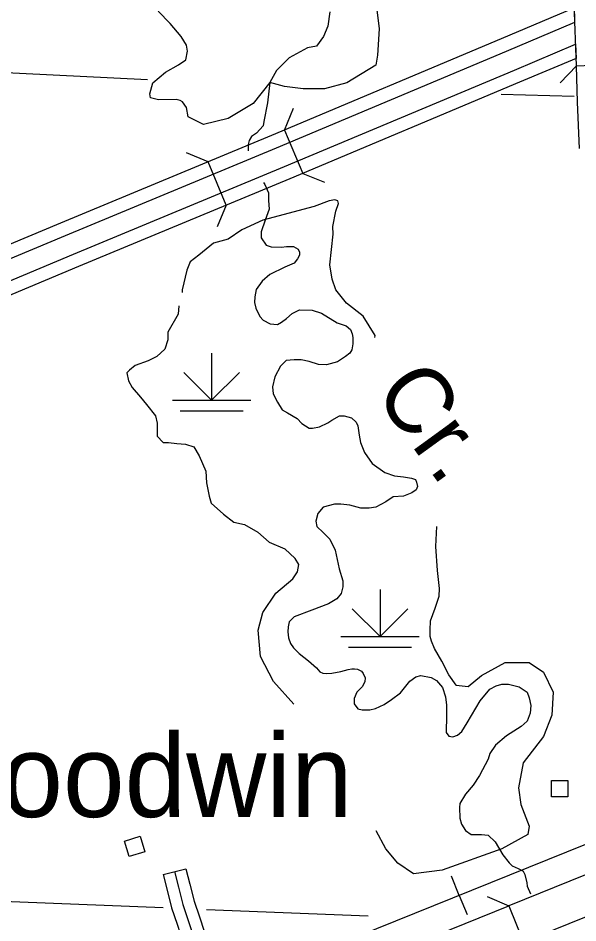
# Model space of a CAD drawing. Extents: x 1084508 to 1142749, y 1057638 to 1093403.
# Drawn here: x 1117857 to 1118976, y 1081101 to 1082911 of the extents above; entities that cross this region are included whole.
import ezdxf

# ---------------------------------------------------------------- set-up
doc = ezdxf.new("R2010")
doc.units = 0
for name, color, linetype in [('Level 15', 7, 'Continuous'), ('Level 19', 7, 'Continuous'), ('Level 24', 7, 'Continuous'), ('Level 31', 7, 'Continuous'), ('Level 32', 7, 'Continuous'), ('Level 35', 7, 'Continuous'), ('Level 37', 7, 'Continuous'), ('Level 38', 7, 'Continuous'), ('Level 39', 7, 'Continuous'), ('Level 40', 7, 'Continuous'), ('Level 44', 7, 'Continuous'), ('Level 47', 7, 'Continuous'), ('Level 5', 7, 'Continuous'), ('Level 56', 7, 'Continuous')]:
    doc.layers.add(name, color=color, linetype=linetype)

msp = doc.modelspace()

# ---------------------------------------------------------------- linework, layer by layer
at = {"layer": 'Level 15'}
msp.add_line((1118837.6, 1081135.2), (1118867.1, 1081062.5), dxfattribs=at)
for points in [[(1118990.7, 1081197.3), (1118837.6, 1081135.2)], [(1118405.4, 1080960), (1118429.4, 1080969.7), (1118837.6, 1081135.2)], [(1119020.2, 1081124.6), (1118867.1, 1081062.5)]]:
    msp.add_lwpolyline(points, dxfattribs=at)
at = {"layer": 'Level 19'}
for points in [[(1118969.5, 1082908.3), (1118968.8, 1082931.1), (1118822.6, 1082869.1), (1118363.5, 1082676.1), (1117941.5, 1082501), (1117541.1, 1082333.1), (1117127.2, 1082160.1), (1116717.1, 1081988), (1116303.6, 1081814.6), (1116047.1, 1081707.2), (1115988.7, 1081686.1)], [(1115988.7, 1081686.1), (1115989.5, 1081658), (1116056.8, 1081682.4), (1116313.9, 1081790), (1116727.4, 1081963.4), (1117137.5, 1082135.5), (1117551.4, 1082308.5), (1117951.7, 1082476.3), (1118373.7, 1082651.4), (1118833, 1082844.6), (1118969.7, 1082902.5), (1118969.5, 1082908.3)], [(1118971.2, 1082858.9), (1118972.2, 1082830.3), (1118859.3, 1082782.4), (1118399.8, 1082589.2), (1117977.7, 1082414.1), (1117577.5, 1082246.2), (1117163.6, 1082073.2), (1116753.5, 1081901.1), (1116340, 1081727.7), (1116081.3, 1081619.5), (1115991.8, 1081587.1), (1115990.9, 1081615.1)], [(1115990.9, 1081615.1), (1116071.6, 1081644.3), (1116329.7, 1081752.3), (1116743.2, 1081925.7), (1117153.3, 1082097.8), (1117567.2, 1082270.8), (1117967.5, 1082438.7), (1118389.5, 1082613.8), (1118848.9, 1082807), (1118971.2, 1082858.9)]]:
    msp.add_lwpolyline(points, dxfattribs=at)
at = {"layer": 'Level 31'}
for points in [[(1118972.7, 1082815.5), (1118968.5, 1082939.7), (1118966.8, 1082981)], [(1118978.8, 1082649.8), (1118975.2, 1082742.7), (1118972.7, 1082815.5), (1119019.8, 1082817.1)]]:
    msp.add_lwpolyline(points, dxfattribs=at)
at = {"layer": 'Level 32'}
msp.add_line((1118146.9, 1081197.7), (1118192.5, 1081209.3), dxfattribs=at)
for points in [[(1118192.5, 1081209.3), (1118200.4, 1081178.2), (1118209, 1081144.2), (1118219.4, 1081113.4), (1118237.5, 1081057.8), (1118239.3, 1081052.7)], [(1118146.9, 1081197.7), (1118154.8, 1081166.6), (1118163.8, 1081130.9), (1118174.7, 1081098.6), (1118192.9, 1081042.7), (1118194.9, 1081037)], [(1118169.7, 1081203.5), (1118177.6, 1081172.4), (1118186.4, 1081137.6), (1118197.1, 1081106), (1118215.2, 1081050.3), (1118236.1, 1080991.3), (1118241.6, 1080979.7), (1118250.5, 1080967.6), (1118263, 1080953.9), (1118275.5, 1080946), (1118288.1, 1080941.8), (1118294.6, 1080938.5), (1118302, 1080933.4), (1118307.1, 1080928.8)]]:
    msp.add_lwpolyline(points, dxfattribs=at)
at = {"layer": 'Level 35'}
for points in [[(1118479.9, 1082923.6), (1118476.2, 1082895), (1118467.2, 1082874.4), (1118453.4, 1082854.8), (1118435.5, 1082851.6), (1118398.4, 1082831.5), (1118373.6, 1082806.1), (1118359.8, 1082781.8), (1118355.6, 1082741.6), (1118348.2, 1082704), (1118346.6, 1082695.6), (1118333.4, 1082680.7), (1118323.4, 1082673.9), (1118318.6, 1082665.9)], [(1118318.6, 1082665.9), (1118316.5, 1082658), (1118316.5, 1082645.8), (1118316.5, 1082645.7)], [(1118347.7, 1082582), (1118349.8, 1082578.1), (1118357.2, 1082561.2), (1118357.2, 1082545.8), (1118358.8, 1082528.4), (1118350.9, 1082506.7), (1118342.9, 1082483.4), (1118342.9, 1082471.2), (1118353, 1082456.9), (1118363, 1082453.2), (1118383.1, 1082452.7), (1118393.7, 1082454.3), (1118399.5, 1082454.3), (1118407.4, 1082453.8), (1118416.4, 1082448.5), (1118419.1, 1082442.7), (1118419.1, 1082436.8), (1118415.4, 1082429.4), (1118409, 1082421), (1118390, 1082413), (1118359.8, 1082397.7), (1118345, 1082384.5), (1118332.9, 1082368.1), (1118330.2, 1082353.1), (1118329.7, 1082342), (1118331.8, 1082330.9), (1118340.3, 1082313.9), (1118346.6, 1082306.5), (1118360.9, 1082299.1), (1118375.7, 1082298.1), (1118383.6, 1082302.8), (1118393.7, 1082310.2), (1118404.8, 1082320.3), (1118419.6, 1082327.2), (1118444.5, 1082326.6), (1118463, 1082320.8), (1118494.7, 1082301.2), (1118512.7, 1082295.4), (1118521.6, 1082288.2), (1118524.7, 1082279.2), (1118525.8, 1082272.3), (1118525.8, 1082259.1), (1118524.2, 1082247.5), (1118520, 1082240.6), (1118511, 1082233.7), (1118495.6, 1082223.1), (1118473.4, 1082217.3), (1118457, 1082217.8), (1118438.5, 1082223.7), (1118422.7, 1082227.4), (1118408.9, 1082227.4), (1118392.5, 1082225.8), (1118381.4, 1082214.7), (1118369.8, 1082193.5), (1118365.5, 1082173.4), (1118366.6, 1082159.6), (1118375.1, 1082142.7), (1118384.6, 1082127.4), (1118395.2, 1082121.6), (1118414.7, 1082109.9), (1118423.7, 1082099.9), (1118438.5, 1082090.9), (1118445.4, 1082090.9), (1118459.2, 1082093), (1118476.1, 1082101.4), (1118484, 1082106.7), (1118499.3, 1082115.2), (1118508.3, 1082115.2), (1118523.1, 1082111), (1118532.7, 1082102.5), (1118535.8, 1082095.1), (1118538.5, 1082076.6), (1118541.6, 1082061.8), (1118549.1, 1082042.2), (1118564.9, 1082020), (1118589.8, 1082002), (1118609.3, 1081995.1), (1118627.3, 1081993), (1118643.2, 1081990.9), (1118651.1, 1081987.7), (1118653.2, 1081982.4), (1118655.3, 1081973.9), (1118652.7, 1081967.1), (1118643.7, 1081961.2), (1118627.3, 1081954.4), (1118606.7, 1081953.3), (1118591.9, 1081943.3), (1118571.8, 1081932.7), (1118558.6, 1081930.6), (1118542.2, 1081930.6), (1118520, 1081936.9), (1118502, 1081938.5), (1118489.3, 1081938.5), (1118466.6, 1081932.7), (1118456, 1081920), (1118452.3, 1081904.6)], [(1118452.3, 1081904.6), (1118453.9, 1081894), (1118466.6, 1081881.9), (1118480.3, 1081868.6), (1118490.9, 1081846.4), (1118498.8, 1081809.4), (1118505.7, 1081785.1), (1118505.7, 1081772.9), (1118502.5, 1081759.7), (1118494.1, 1081749.1), (1118477.1, 1081739), (1118443.8, 1081726.3), (1118408.4, 1081713.1), (1118398.9, 1081703), (1118396.8, 1081693.5), (1118396.2, 1081682.9), (1118397.3, 1081671.3), (1118401.5, 1081660.2), (1118407.3, 1081651.2), (1118418.4, 1081639.6), (1118437.5, 1081625.3), (1118453.3, 1081611), (1118459.7, 1081603), (1118466, 1081600.4), (1118474, 1081599.9), (1118484, 1081600.4), (1118502, 1081603.6), (1118516.3, 1081607.8), (1118523.7, 1081608.9), (1118529.5, 1081608.9), (1118535.3, 1081608.3), (1118543.2, 1081604.6), (1118546.9, 1081599.9), (1118550.6, 1081590.9), (1118550.1, 1081582.9), (1118544.8, 1081572.9), (1118534.2, 1081562.8), (1118528.4, 1081550.1), (1118528.4, 1081539), (1118535.8, 1081529), (1118544.8, 1081527.4), (1118559.6, 1081527.4), (1118571.3, 1081530), (1118588.7, 1081538), (1118603.5, 1081548), (1118621.5, 1081561.2), (1118639.8, 1081584.5), (1118652, 1081593), (1118662, 1081595.6), (1118682.6, 1081591.9)], [(1118682.6, 1081591.9), (1118693.2, 1081586.1), (1118705.4, 1081571.8), (1118711.2, 1081553.3), (1118713.3, 1081536.4), (1118713.3, 1081524.7), (1118713.3, 1081506.8), (1118712.8, 1081491.4), (1118712.8, 1081481.9), (1118718.1, 1081474.5), (1118725.5, 1081473.4), (1118735, 1081476.6), (1118744, 1081484), (1118754.6, 1081500.9), (1118780.5, 1081545.4), (1118800, 1081568.7), (1118812.7, 1081575.5), (1118823.8, 1081578.2), (1118837.1, 1081578.7), (1118858.2, 1081573.4), (1118874.6, 1081562.3), (1118878.3, 1081551.2), (1118882, 1081535.9), (1118880.4, 1081520.5), (1118874.1, 1081504.6), (1118862.4, 1081494.1), (1118833.3, 1081475), (1118811.1, 1081456.5), (1118800, 1081440.1), (1118796.3, 1081428.4), (1118778.9, 1081395.5), (1118766.7, 1081376.5), (1118751.4, 1081358.5), (1118739.7, 1081340), (1118739.2, 1081332.1), (1118739.7, 1081310.4), (1118743.4, 1081298.7), (1118751.4, 1081285.5), (1118762.5, 1081278.1), (1118775.7, 1081278.1), (1118783.1, 1081278.1), (1118796.3, 1081276.5), (1118810.1, 1081263.3), (1118825.9, 1081237.3), (1118838.6, 1081220.9), (1118844.4, 1081215.1), (1118856.6, 1081209.8), (1118866.7, 1081204.5), (1118869.8, 1081197.7), (1118873.5, 1081181.3), (1118874.1, 1081174.4), (1118881, 1081158.8)]]:
    msp.add_lwpolyline(points, dxfattribs=at)
at = {"layer": 'Level 37'}
msp.add_lwpolyline([(1118794.2, 1081153.6), (1118837.6, 1081135.2)], dxfattribs=at)
at = {"layer": 'Level 38'}
msp.add_lwpolyline([(1118940.6, 1082781.1), (1118972.7, 1082815.5)], dxfattribs=at)
at = {"layer": 'Level 39'}
for p, q in [((1118389.5, 1082687), (1118407.3, 1082730.6)), ((1118389.5, 1082687), (1118426, 1082600.2)), ((1118236.9, 1082623.5), (1118193.4, 1082641.5)), ((1118273, 1082536.6), (1118236.9, 1082623.5)), ((1118426, 1082600.2), (1118469.6, 1082582.4)), ((1118273, 1082536.6), (1118255, 1082493.1))]:
    msp.add_line(p, q, dxfattribs=at)
at = {"layer": 'Level 40'}
for q in [(1118723.2, 1081194.4), (1118754.4, 1081117.6)]:
    msp.add_line((1118738.8, 1081156), q, dxfattribs=at)
msp.add_lwpolyline([(1121400, 1082230.5), (1120947.6, 1082048.6), (1120536.9, 1081881.6), (1120219.3, 1081753.5), (1119811.4, 1081587.9), (1119379.8, 1081414.4), (1118952.7, 1081242.7), (1118535.5, 1081073.6), (1118086.9, 1080892.2), (1117648.9, 1080715.7), (1117201.2, 1080536.1), (1116766.6, 1080359.5), (1116349.4, 1080191.7), (1115917.9, 1080017.8), (1115490.3, 1079843.8), (1115046.9, 1079665.1), (1114614.5, 1079490.3), (1114164.2, 1079308.5), (1113746.2, 1079140.3)], dxfattribs=at)
msp.add_lwpolyline([(1121400, 1082230.5), (1120947.6, 1082048.6), (1120536.9, 1081881.6), (1120219.3, 1081753.5), (1119811.4, 1081587.9), (1119379.8, 1081414.4), (1118952.7, 1081242.7), (1118535.5, 1081073.6), (1118086.9, 1080892.2), (1117648.9, 1080715.7), (1117201.2, 1080536.1), (1116766.6, 1080359.5), (1116349.4, 1080191.7), (1115917.9, 1080017.8), (1115490.3, 1079843.8), (1115046.9, 1079665.1), (1114614.5, 1079490.3), (1114164.2, 1079308.5), (1113746.2, 1079140.3)], dxfattribs=at)
at = {"layer": 'Level 44'}
for p, q in [((1118243.8, 1082240.8), (1118243.8, 1082146.6)), ((1118243.8, 1082146.6), (1118188.3, 1082202.1)), ((1118243.8, 1082146.6), (1118299.2, 1082202.1)), ((1118165.3, 1082146.6), (1118322.2, 1082146.6)), ((1118181, 1082125.2), (1118306.5, 1082125.2)), ((1118580.4, 1081767.9), (1118580.4, 1081673.7)), ((1118580.4, 1081673.7), (1118524.9, 1081729.2)), ((1118580.4, 1081673.7), (1118635.9, 1081729.2)), ((1118501.9, 1081673.7), (1118658.8, 1081673.7)), ((1118517.6, 1081652.3), (1118643.2, 1081652.3))]:
    msp.add_line(p, q, dxfattribs=at)
at = {"layer": 'Level 47'}
for points in [[(1118477.6, 1083026.4), (1118555, 1082963.7), (1118558.1, 1082957.4), (1118574, 1082927.2), (1118578.7, 1082889.6), (1118575.5, 1082836.7), (1118571.7, 1082817), (1118513.8, 1082781.2), (1118469.1, 1082769.1), (1118426.9, 1082769.1), (1118389.4, 1082774), (1118359.8, 1082781.8)], [(1118359.8, 1082781.8), (1118326.6, 1082740.2), (1118277.1, 1082710), (1118227.6, 1082697.9), (1118197.1, 1082713.4), (1118193.7, 1082732), (1118185.8, 1082743.1), (1118181, 1082746.3), (1118172.6, 1082747.9), (1118137.7, 1082747.3), (1118121.3, 1082751.6), (1118120.2, 1082759.5), (1118126, 1082781.7), (1118151.4, 1082803), (1118177.3, 1082817.3), (1118192.1, 1082827.3), (1118195.3, 1082844.8), (1118193.7, 1082857), (1118182.6, 1082874.4), (1118160.9, 1082900.3), (1118137.1, 1082924.7)], [(1118486.7, 1082478.9), (1118486, 1082493.9), (1118492.2, 1082524.9), (1118497.3, 1082539.9), (1118495.7, 1082545.3), (1118489.7, 1082547.5), (1118478.6, 1082545.6), (1118448.8, 1082533.8), (1118345.9, 1082506.7)], [(1118345.9, 1082506.7), (1118304.2, 1082487.4), (1118276.8, 1082468.5), (1118247.4, 1082460.4), (1118218, 1082436.9), (1118201.1, 1082423.2), (1118193.9, 1082406.9), (1118184.8, 1082367.1), (1118184.8, 1082362.3)], [(1118570.2, 1082271.9), (1118570.5, 1082276.3), (1118546.6, 1082314.5), (1118513.2, 1082340.8), (1118491.7, 1082367), (1118484.5, 1082388.5), (1118479.7, 1082417.2), (1118486.7, 1082478.9)], [(1118177.9, 1082335), (1118176.7, 1082318.5), (1118156.5, 1082282.6), (1118156.5, 1082267), (1118150, 1082248.5), (1118134.3, 1082234.2), (1118116.7, 1082225), (1118090.6, 1082215.9), (1118079.6, 1082206.7), (1118074.3, 1082201.5), (1118077.6, 1082185.2), (1118084.8, 1082172.2), (1118101.7, 1082152.6), (1118113.5, 1082138.2), (1118131.7, 1082115.4), (1118135, 1082100.4), (1118135, 1082085.4), (1118135, 1082074.9), (1118146.7, 1082061.9), (1118157.2, 1082061.9), (1118174.1, 1082059.9), (1118191.7, 1082058.6), (1118208.1, 1082053.4), (1118219.1, 1082035.4), (1118232.2, 1082004.7), (1118233.5, 1081981.2), (1118238.7, 1081954.5), (1118242.6, 1081940.8), (1118267.4, 1081918.6), (1118288.3, 1081902.3), (1118309.1, 1081897.7), (1118335.9, 1081882.7), (1118358.7, 1081862.5), (1118390.3, 1081849.5)], [(1118732.7, 1081576), (1118732.5, 1081576.4), (1118718.1, 1081597.2), (1118703.8, 1081624.7), (1118689.1, 1081650.1), (1118682.9, 1081664.8), (1118680.6, 1081673.9), (1118680.3, 1081686.6), (1118681.3, 1081705.2), (1118690.7, 1081730.7), (1118698.5, 1081754.8), (1118698.9, 1081770.2), (1118695, 1081806.2), (1118691.7, 1081854.1), (1118694.1, 1081894)], [(1118408.1, 1081538.3), (1118367.5, 1081583.6), (1118341.3, 1081633.8), (1118336.5, 1081686.3), (1118346, 1081722.2), (1118372.3, 1081760.4), (1118405.7, 1081789), (1118415.3, 1081803.4), (1118417.7, 1081817.7), (1118410.5, 1081829.6), (1118390.3, 1081849.5)], [(1118732.5, 1081576.4), (1118756.7, 1081574.1), (1118782.9, 1081595.6), (1118830.7, 1081621.9), (1118878.4, 1081621.9), (1118907.1, 1081602.8), (1118926.2, 1081562.2), (1118923.8, 1081516.8), (1118907.1, 1081473.8), (1118866.5, 1081421.2), (1118856.9, 1081371.1), (1118861.7, 1081337.6), (1118878.4, 1081294.7), (1118876, 1081277.9), (1118823.5, 1081249.3), (1118704.2, 1081206.3), (1118646.9, 1081199.1), (1118615.8, 1081220.6), (1118591.9, 1081249.3), (1118572.8, 1081285.1)]]:
    msp.add_lwpolyline(points, dxfattribs=at)
at = {"layer": 'Level 5'}
for points in [[(1117414.5, 1082822.7), (1118115.5, 1082788)], [(1118822.7, 1082758.5), (1118968.2, 1082754.8)], [(1117455.3, 1081159.1), (1118146.6, 1081131.5)], [(1118233.7, 1081128), (1118556.6, 1081115.1)]]:
    msp.add_lwpolyline(points, dxfattribs=at)
at = {"layer": 'Level 56'}
for points in [[(1118923.1, 1081353.1), (1118923.1, 1081385.8), (1118955.8, 1081385.8), (1118955.8, 1081353.1)], [(1118100.7, 1081274.5), (1118110.3, 1081243.3), (1118079, 1081233.6), (1118069.4, 1081264.8)]]:
    msp.add_lwpolyline(points, close=True, dxfattribs=at)

# ---------------------------------------------------------------- texts
at = {"layer": 'Level 24'}
msp.add_text('Goodwin', height=165.73, dxfattribs=at).set_placement((1117650.9, 1081312.8))
at = {"layer": 'Level 35'}
msp.add_text('Cr.', height=132.58, rotation=306.0061, dxfattribs=at).set_placement((1118566, 1082161.5))

doc.saveas('drawing.dxf')
